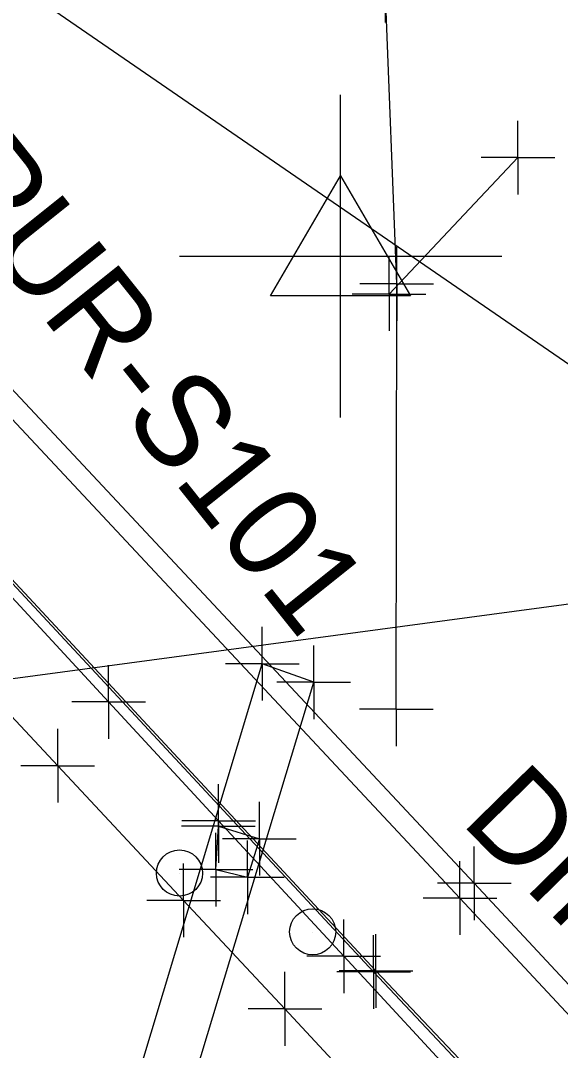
# Model space of a CAD drawing. Extents: x 0 to 1944463, y 0 to 420651.
# Drawn here: x 1943128.2 to 1943157.5, y 417577.1 to 417632.9 of the extents above; entities that cross this region are included whole.
import ezdxf

# ---------------------------------------------------------------- set-up
doc = ezdxf.new("R2010")
doc.units = 0
for name, color, linetype in [('SUR - CTRL - Points Text', 7, 'Continuous'), ('SUR - CTRL - Temporary Points', 7, 'Continuous'), ('SUR - DRG - Bridge Deck', 7, 'Continuous'), ('SUR - DRG - Bridge Deck - Points - Locators', 7, 'Continuous'), ('SUR - DRG - Bridges', 7, 'Continuous'), ('SUR - DRG - Bridges - Points - Locators', 7, 'Continuous'), ('SUR - DRG - Pipes and Culverts Text', 7, 'Continuous'), ('SUR - DRG - Storm Sewer', 7, 'Continuous'), ('SUR - DTM - Breaklines', 7, 'Continuous'), ('SUR - DTM - Breaklines - Points - Locators', 7, 'Continuous'), ('SUR - DTM - Spot Points - Locators', 7, 'Continuous'), ('SUR - NON-TRAN - Features', 7, 'Continuous'), ('SUR - NON-TRAN - Features - Points - Locators', 7, 'Continuous'), ('SUR - TR-CTRL - Pavement Marking', 7, 'Continuous'), ('SUR - TR-CTRL - Pavement Marking - Points - Locators', 7, 'Continuous'), ('SUR - TRAN - Features', 7, 'Continuous')]:
    doc.layers.add(name, color=color, linetype=linetype)

msp = doc.modelspace()

# ---------------------------------------------------------------- linework, layer by layer
at = {"layer": 'SUR - CTRL - Temporary Points'}
for p, q in [((1943145.575, 417620.165), (1943145.575, 417628.914)), ((1943141.775, 417618.015), (1943145.575, 417624.515)), ((1943145.575, 417624.515), (1943149.375, 417618.015)), ((1943136.825, 417620.165), (1943145.575, 417620.165)), ((1943145.575, 417620.165), (1943145.575, 417620.165)), ((1943145.575, 417620.165), (1943154.325, 417620.165)), ((1943145.575, 417611.415), (1943145.575, 417620.165)), ((1943149.375, 417618.015), (1943141.775, 417618.015))]:
    msp.add_line(p, q, dxfattribs=at)
at = {"layer": 'SUR - DRG - Bridge Deck'}
for points in [[(1943115.55, 417624.338), (1943152.054, 417585.354), (1943187.334, 417547.54), (1943222.006, 417510.484)], [(1943113.605, 417617.591), (1943147.37, 417581.35), (1943183.041, 417543.482), (1943220.131, 417503.654)], [(1943113.608, 417617.795), (1943147.49, 417581.399), (1943183.285, 417543.641), (1943220.171, 417503.952)]]:
    msp.add_lwpolyline(points, dxfattribs=at)
at = {"layer": 'SUR - DRG - Bridge Deck - Points - Locators'}
for p, q in [((1943152.054, 417585.354), (1943152.054, 417587.354)), ((1943152.054, 417585.354), (1943150.054, 417585.354)), ((1943152.054, 417585.354), (1943154.054, 417585.354)), ((1943152.054, 417585.354), (1943152.054, 417583.354)), ((1943147.37, 417581.35), (1943147.37, 417583.35)), ((1943147.49, 417581.399), (1943147.49, 417583.399)), ((1943147.37, 417581.35), (1943145.37, 417581.35)), ((1943147.49, 417581.399), (1943145.49, 417581.399)), ((1943147.37, 417581.35), (1943149.37, 417581.35)), ((1943147.37, 417581.35), (1943147.37, 417579.35)), ((1943147.49, 417581.399), (1943149.49, 417581.399)), ((1943147.49, 417581.399), (1943147.49, 417579.399))]:
    msp.add_line(p, q, dxfattribs=at)
at = {"layer": 'SUR - DRG - Bridges'}
for p, q in [((1943112.74, 417503.1), (1943141.32, 417598.06)), ((1943138.81, 417586.9), (1943140.52, 417586.48))]:
    msp.add_line(p, q, dxfattribs=at)
msp.add_lwpolyline([(1943194.586, 417417.65), (1943160.612, 417454.166), (1943126.96, 417490.097), (1943087.359, 417532.419), (1943088.24, 417533.281), (1943102.062, 417579.551), (1943115.41, 417624.415), (1943114.938, 417624.906), (1943115.852, 417625.619), (1943152.828, 417586.155), (1943187.702, 417548.755), (1943222.943, 417511.078), (1943222.064, 417510.2)], close=True, dxfattribs=at)
for points in [[(1943112.74, 417503.1), (1943115.48, 417502.29), (1943144.12, 417597.06), (1943141.32, 417598.06)], [(1943138.81, 417586.9), (1943138.94, 417589.26), (1943141.17, 417588.57), (1943140.52, 417586.48)]]:
    msp.add_lwpolyline(points, dxfattribs=at)
at = {"layer": 'SUR - DRG - Bridges - Points - Locators'}
for p, q in [((1943141.32, 417598.06), (1943141.32, 417600.06)), ((1943144.12, 417597.06), (1943144.12, 417599.06)), ((1943141.32, 417598.06), (1943139.32, 417598.06)), ((1943141.32, 417598.06), (1943143.32, 417598.06)), ((1943141.32, 417598.06), (1943141.32, 417596.06)), ((1943144.12, 417597.06), (1943142.12, 417597.06)), ((1943144.12, 417597.06), (1943146.12, 417597.06)), ((1943144.12, 417597.06), (1943144.12, 417595.06)), ((1943138.94, 417589.26), (1943138.94, 417591.26)), ((1943141.17, 417588.57), (1943141.17, 417590.57)), ((1943138.94, 417589.26), (1943136.94, 417589.26)), ((1943138.81, 417586.9), (1943138.81, 417588.9)), ((1943138.94, 417589.26), (1943140.94, 417589.26)), ((1943138.94, 417589.26), (1943138.94, 417587.26)), ((1943141.17, 417588.57), (1943139.17, 417588.57)), ((1943140.52, 417586.48), (1943140.52, 417588.48)), ((1943141.17, 417588.57), (1943143.17, 417588.57)), ((1943141.17, 417588.57), (1943141.17, 417586.57)), ((1943152.828, 417586.155), (1943152.828, 417588.155)), ((1943138.81, 417586.9), (1943136.81, 417586.9)), ((1943138.81, 417586.9), (1943140.81, 417586.9)), ((1943138.81, 417586.9), (1943138.81, 417584.9)), ((1943140.52, 417586.48), (1943138.52, 417586.48)), ((1943140.52, 417586.48), (1943142.52, 417586.48)), ((1943140.52, 417586.48), (1943140.52, 417584.48)), ((1943152.828, 417586.155), (1943150.828, 417586.155)), ((1943152.828, 417586.155), (1943154.828, 417586.155)), ((1943152.828, 417586.155), (1943152.828, 417584.155))]:
    msp.add_line(p, q, dxfattribs=at)
at = {"layer": 'SUR - DRG - Storm Sewer'}
for points in [[(1942946.03, 417759.83), (1943172.9, 417604.06)], [(1943028.86, 417583.99), (1943176.15, 417603.76)], [(1943028.86, 417583.99), (1943176.15, 417603.76)]]:
    msp.add_lwpolyline(points, dxfattribs=at)
at = {"layer": 'SUR - DTM - Breaklines'}
msp.add_lwpolyline([(1943148.594, 417595.6), (1943148.623, 417618.666), (1943148.003, 417634.848), (1943135.154, 417656.915), (1943126.831, 417667.186), (1943106.868, 417691.105), (1943092.646, 417707.26), (1943066.336, 417736.048), (1943052.909, 417761.604)], dxfattribs=at)
at = {"layer": 'SUR - DTM - Breaklines - Points - Locators'}
for p, q in [((1943148.003, 417634.848), (1943148.003, 417632.848)), ((1943148.623, 417618.666), (1943148.623, 417620.666)), ((1943148.623, 417618.666), (1943146.623, 417618.666)), ((1943148.623, 417618.666), (1943150.623, 417618.666)), ((1943148.623, 417618.666), (1943148.623, 417616.666)), ((1943148.594, 417595.6), (1943148.594, 417597.6)), ((1943148.594, 417595.6), (1943146.594, 417595.6)), ((1943148.594, 417595.6), (1943150.594, 417595.6)), ((1943148.594, 417595.6), (1943148.594, 417593.6))]:
    msp.add_line(p, q, dxfattribs=at)
at = {"layer": 'SUR - DTM - Spot Points - Locators'}
for p, q in [((1943136.84, 417586.7), (1943136.84, 417586.7)), ((1943144.07, 417583.51), (1943144.07, 417583.51))]:
    msp.add_line(p, q, dxfattribs=at)
for centre in [(1943136.829, 417586.711), (1943144.059, 417583.521)]:
    msp.add_circle(centre, 1.25, dxfattribs=at)
at = {"layer": 'SUR - NON-TRAN - Features'}
msp.add_lwpolyline([(1943148.207, 417618.109), (1943155.2, 417625.513)], dxfattribs=at)
at = {"layer": 'SUR - NON-TRAN - Features - Points - Locators'}
for p, q in [((1943155.2, 417625.513), (1943155.2, 417627.513)), ((1943155.2, 417625.513), (1943153.2, 417625.513)), ((1943155.2, 417625.513), (1943157.2, 417625.513)), ((1943155.2, 417625.513), (1943155.2, 417623.513)), ((1943148.207, 417618.109), (1943148.207, 417620.109)), ((1943148.207, 417618.109), (1943146.207, 417618.109)), ((1943148.207, 417618.109), (1943150.207, 417618.109)), ((1943148.207, 417618.109), (1943148.207, 417616.109))]:
    msp.add_line(p, q, dxfattribs=at)
at = {"layer": 'SUR - TR-CTRL - Pavement Marking'}
for points in [[(1943098.42, 417635.279), (1943103.018, 417629.276), (1943109.491, 417621.654), (1943112.594, 417618), (1943119.388, 417610.663), (1943126.183, 417603.326), (1943132.978, 417595.989), (1943138.955, 417589.534), (1943145.75, 417582.197), (1943152.545, 417574.86), (1943159.34, 417567.523), (1943166.134, 417560.186), (1943171.446, 417554.451), (1943178.3, 417547.169), (1943185.154, 417539.887), (1943192.008, 417532.606), (1943198.862, 417525.324), (1943205.716, 417518.042), (1943212.57, 417510.76)], [(1943109.726, 417614.439), (1943116.557, 417607.135), (1943123.387, 417599.832), (1943130.218, 417592.529), (1943137.049, 417585.225), (1943142.549, 417579.345), (1943149.353, 417572.016), (1943156.157, 417564.688), (1943162.961, 417557.359), (1943169.765, 417550.031), (1943171.766, 417547.876), (1943178.604, 417540.579), (1943185.442, 417533.282), (1943192.28, 417525.986), (1943199.118, 417518.689), (1943205.956, 417511.392), (1943210.536, 417506.506), (1943217.374, 417499.209)]]:
    msp.add_lwpolyline(points, dxfattribs=at)
at = {"layer": 'SUR - TR-CTRL - Pavement Marking - Points - Locators'}
for p, q in [((1943132.978, 417595.989), (1943132.978, 417597.989)), ((1943132.978, 417595.989), (1943130.978, 417595.989)), ((1943132.978, 417595.989), (1943134.978, 417595.989)), ((1943132.978, 417595.989), (1943132.978, 417593.989)), ((1943138.955, 417589.534), (1943138.955, 417591.534)), ((1943138.955, 417589.534), (1943136.955, 417589.534)), ((1943138.955, 417589.534), (1943140.955, 417589.534)), ((1943138.955, 417589.534), (1943138.955, 417587.534)), ((1943145.75, 417582.197), (1943145.75, 417584.197)), ((1943145.75, 417582.197), (1943143.75, 417582.197)), ((1943145.75, 417582.197), (1943147.75, 417582.197)), ((1943145.75, 417582.197), (1943145.75, 417580.197))]:
    msp.add_line(p, q, dxfattribs=at)
at = {"layer": 'SUR - TRAN - Features'}
for p, q in [((1943130.218, 417592.529), (1943130.218, 417594.529)), ((1943130.218, 417592.529), (1943128.218, 417592.529)), ((1943130.218, 417592.529), (1943132.218, 417592.529)), ((1943130.218, 417592.529), (1943130.218, 417590.529)), ((1943137.049, 417585.225), (1943137.049, 417587.225)), ((1943137.049, 417585.225), (1943135.049, 417585.225)), ((1943137.049, 417585.225), (1943139.049, 417585.225)), ((1943137.049, 417585.225), (1943137.049, 417583.225)), ((1943142.549, 417579.345), (1943142.549, 417581.345)), ((1943142.549, 417579.345), (1943140.549, 417579.345)), ((1943142.549, 417579.345), (1943144.549, 417579.345)), ((1943142.549, 417579.345), (1943142.549, 417577.345))]:
    msp.add_line(p, q, dxfattribs=at)

# ---------------------------------------------------------------- texts
at = {"layer": 'SUR - CTRL - Points Text'}
msp.add_text('SPUR-S101', height=5, rotation=308.6475, dxfattribs=at).set_placement((1943120.686, 417627.718))
at = {"layer": 'SUR - DRG - Pipes and Culverts Text'}
msp.add_text('DIRECTION ONLY', height=4.99999, rotation=314.4432, dxfattribs=at).set_placement((1943152.034, 417589.472))

doc.saveas('drawing.dxf')
